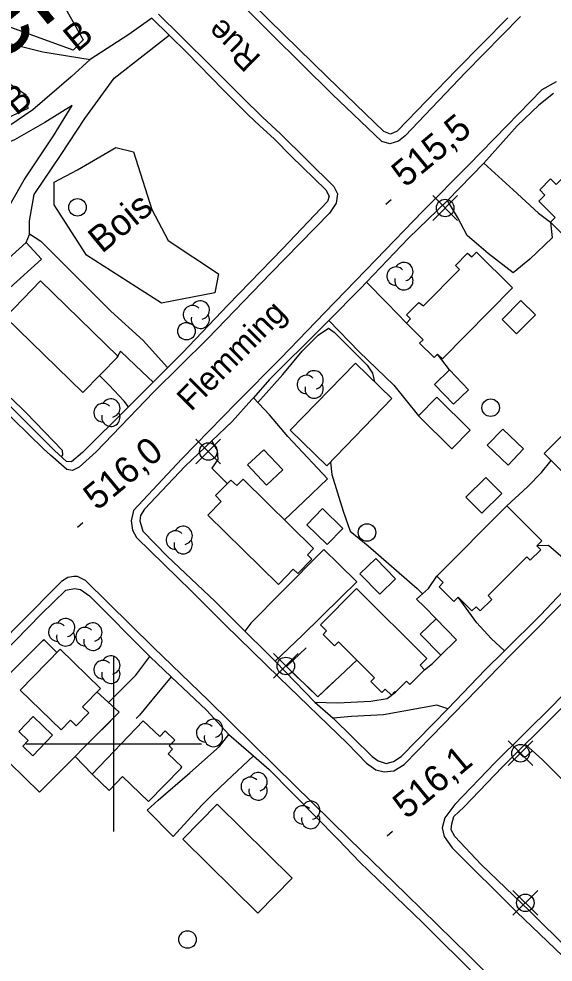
# Model space of a CAD drawing. Extents: x 347059 to 352153, y 6073752 to 6078601.
# Drawn here: x 348583.7 to 348675.2, y 6074662.6 to 6074824 of the extents above; entities that cross this region are included whole.
import ezdxf

# ---------------------------------------------------------------- set-up
doc = ezdxf.new("R2010")
doc.units = 0
for name, color, linetype in [('Level 19', 7, 'Continuous'), ('Level 2', 7, 'Continuous'), ('Level 21', 7, 'Continuous'), ('Level 22', 7, 'Continuous'), ('Level 3', 7, 'Continuous'), ('Level 31', 7, 'Continuous'), ('Level 36', 7, 'Continuous'), ('Level 37', 7, 'Continuous'), ('Level 41', 7, 'Continuous'), ('Level 44', 7, 'Continuous'), ('Level 61', 7, 'Continuous')]:
    doc.layers.add(name, color=color, linetype=linetype)

msp = doc.modelspace()

# ---------------------------------------------------------------- linework, layer by layer
at = {"layer": 'Level 19'}
for points in [[(348606.51, 6074824.13), (348602.54, 6074821.36), (348595.92, 6074817.05), (348592.66, 6074814.11), (348586.12, 6074808.45), (348582.01, 6074805.63), (348576.17, 6074803.54), (348570.52, 6074802.74), (348566.05, 6074801.35), (348565.15, 6074801.8), (348564.94, 6074802.59), (348565.88, 6074807.05), (348568.54, 6074815.56), (348571.22, 6074821.53), (348574.93, 6074826.72), (348579.38, 6074831.92), (348583.42, 6074835.81), (348589.29, 6074842.19), (348590.93, 6074844.01), (348592.49, 6074845.07)], [(348585, 6074785.78), (348585.56, 6074787.11), (348585.53, 6074789.48), (348586.35, 6074793.99), (348590.95, 6074800.81), (348594.99, 6074806.97), (348600.04, 6074813.88), (348604.99, 6074817.77), (348609.44, 6074821.25)], [(348567.83, 6074772.29), (348572.28, 6074776.59), (348575.8, 6074780.64), (348580.34, 6074789.06), (348584.66, 6074796.48), (348589.65, 6074804), (348592.83, 6074809.19), (348588.18, 6074806.3), (348582.99, 6074803.34), (348578.69, 6074801.56), (348573.35, 6074800.04), (348568.07, 6074798.8), (348563.56, 6074796.47), (348559.05, 6074793.24), (348555.43, 6074790.82), (348552.39, 6074788.98)], [(348663.3, 6074799.3), (348668.34, 6074794.79), (348672.65, 6074790.8), (348674.7, 6074789.23), (348675.03, 6074786.58), (348671.17, 6074782.92), (348668.33, 6074780.56), (348664.08, 6074783.85), (348660.43, 6074786.96), (348658.79, 6074790.1), (348657.8, 6074791.82), (348657.12, 6074792.96)], [(348650.07, 6074771.97), (348646.77, 6074775.37), (348643.22, 6074778.97)], [(348636.8, 6074772.43), (348641.96, 6074767.06), (348647.9, 6074761.37), (348652.13, 6074756.09)], [(348606.69, 6074761.86), (348604.84, 6074763.65), (348601.11, 6074767.15), (348600.44, 6074765.99)], [(348657.44, 6074763.98), (348655.4, 6074766.66)], [(348602.49, 6074757.66), (348601.75, 6074758.64), (348599.2, 6074761.37), (348597.52, 6074762.99)], [(348629.19, 6074738.32), (348632.5, 6074741.45), (348636.55, 6074745.33), (348629.75, 6074752.57), (348626.65, 6074756.29), (348623.86, 6074759.2)], [(348616.71, 6074751.8), (348617.67, 6074750.2), (348617.77, 6074748.64), (348616.78, 6074747.13), (348619.4, 6074744.5)], [(348667.23, 6074740.7), (348670.76, 6074743.93), (348673.2, 6074746.41), (348674.81, 6074748.49)], [(348627.57, 6074714.11), (348632.24, 6074718.51), (348638.81, 6074725.02), (348641.59, 6074727.71), (348638.47, 6074730.73), (348635.95, 6074733.21), (348628.65, 6074725.86), (348623.42, 6074720.61), (348622.43, 6074719.25)], [(348679.66, 6074729.1), (348677.33, 6074731.35), (348674.36, 6074733.91), (348672.38, 6074733.85)], [(348655.13, 6074721.39), (348653.14, 6074723.41), (348651.79, 6074724.76), (348653.84, 6074726.54), (348655.27, 6074728.68)], [(348666.86, 6074715.91), (348664.59, 6074718), (348662.13, 6074720.68), (348658.92, 6074725.07)], [(348599.05, 6074707.07), (348603.76, 6074711.72), (348606.12, 6074714.95)], [(348653.16, 6074712.67), (348654.53, 6074713.74), (348655.93, 6074715.18)], [(348609.81, 6074711.46), (348606.51, 6074707.47), (348604.35, 6074704.9), (348603.8, 6074704.35)], [(348634.4, 6074707.13), (348638.24, 6074707.03), (348643.96, 6074707.29), (348646.74, 6074707.73), (348648.2, 6074708.81)], [(348657.14, 6074705.98), (348655.27, 6074706.6), (348652.48, 6074706.08), (348646.15, 6074704.94), (348640.67, 6074704.66), (348637.52, 6074704.36)], [(348607.57, 6074690.38), (348607.57, 6074690.38), (348612.97, 6074695.01), (348618.08, 6074699.53), (348619.65, 6074701.6)], [(348670.38, 6074699.92), (348673.34, 6074697.24), (348680.01, 6074690.54), (348682.87, 6074687.92)], [(348596.27, 6074694.83), (348593.34, 6074697.81)], [(348623.9, 6074697.92), (348619.29, 6074693.61), (348616.81, 6074691.24), (348615.03, 6074689.51), (348610.12, 6074684.15), (348605.68, 6074688.66), (348607.57, 6074690.38)]]:
    msp.add_lwpolyline(points, dxfattribs=at)
at = {"layer": 'Level 2'}
for points in [[(348585.56, 6074787.25), (348587.5, 6074785.96), (348599.45, 6074774), (348604.99, 6074769), (348609.16, 6074764.4), (348609.2, 6074764.35)], [(348591.01, 6074749.1), (348591.28, 6074749.43), (348591.21, 6074750.16), (348584.99, 6074756.62), (348584.23, 6074757.33), (348580.6, 6074760.85), (348576.81, 6074764.56), (348576.03, 6074765.63), (348575.81, 6074766.51), (348576.86, 6074768.54), (348576.25, 6074769.28), (348575.88, 6074769.85)], [(348624.63, 6074758.4), (348628.93, 6074763.15), (348632.24, 6074767.19), (348634.96, 6074769.9), (348636.7, 6074771.12), (348637.71, 6074770.39), (348643.34, 6074764.78), (348644.28, 6074763.38), (348644.6, 6074761.94)], [(348637.05, 6074748.19), (348637.29, 6074746.09), (348639.25, 6074739.78), (348640.42, 6074736.4), (348643.51, 6074733.87), (348651.91, 6074726.54), (348652.79, 6074725.63)], [(348669.08, 6074698.63), (348669.2, 6074698.55), (348670.05, 6074697.78), (348670.64, 6074697.87), (348671.61, 6074698.81)]]:
    msp.add_lwpolyline(points, dxfattribs=at)
at = {"layer": 'Level 21'}
for points in [[(348628.52, 6074804.32), (348637.65, 6074795.36), (348638.24, 6074794.11), (348638.06, 6074792.51), (348636.92, 6074790.79), (348626.87, 6074780.5), (348615.99, 6074769.3), (348606.78, 6074760.18), (348596.98, 6074749.96), (348594.04, 6074747.34), (348592.92, 6074746.78), (348591.91, 6074746.91), (348589.12, 6074749.39), (348587.94, 6074750.44), (348577.59, 6074760.49), (348565.53, 6074772.42), (348556.51, 6074781.78), (348552.21, 6074786.67), (348547.24, 6074793.26), (348542.67, 6074799.72), (348538.95, 6074806.07), (348534.33, 6074814.75), (348531.42, 6074821.03), (348527.81, 6074829.87)], [(348669.61, 6074824.44), (348660.18, 6074814.84), (348649.83, 6074804), (348648.72, 6074803.07), (348647.2, 6074802.63), (348645.88, 6074803.05), (348637.38, 6074811.16), (348626.96, 6074821.4), (348618.92, 6074829.49)], [(348607.65, 6074824.83), (348611.52, 6074821), (348616.82, 6074815.73), (348622.12, 6074810.47), (348625.43, 6074807.22), (348628.52, 6074804.32)], [(348675.72, 6074813.27), (348673.26, 6074811.89), (348667.22, 6074805.74), (348660.71, 6074798.97), (348652.88, 6074791.09), (348644.84, 6074782.81), (348636.09, 6074773.77), (348628.55, 6074765.98), (348620.98, 6074758.33), (348611.61, 6074748.77), (348603.37, 6074739.93), (348602.97, 6074738.15), (348603.16, 6074736.56), (348603.87, 6074735.29)], [(348736.37, 6074769.83), (348733.89, 6074766.83), (348727.16, 6074759.8), (348720.33, 6074753.07), (348715.89, 6074748.19), (348707.25, 6074739.48), (348699.08, 6074731.02), (348691.67, 6074723.64), (348681.9, 6074713.67), (348675.12, 6074706.53), (348665.25, 6074696.78), (348658.35, 6074689.61), (348656.63, 6074687.34), (348656.19, 6074685.6), (348656.52, 6074684.12), (348657.87, 6074682.22), (348668.95, 6074671.17), (348680.72, 6074659.95)], [(348603.87, 6074735.29), (348613.26, 6074726.13), (348619.04, 6074720.33), (348628.27, 6074711.35), (348639.97, 6074700.03), (348643.2, 6074696.66), (348644.83, 6074695.52), (348646.23, 6074695.18), (348647.89, 6074695.36), (348649.67, 6074696.47), (348654.35, 6074701.25), (348667.95, 6074715.2), (348679.74, 6074727.08)], [(348668.15, 6074656.39), (348660.76, 6074663.78), (348650.03, 6074674.29), (348640.28, 6074683.72), (348627.62, 6074696.19), (348616.16, 6074707.4), (348606.77, 6074716.48), (348595.12, 6074727.93), (348593.78, 6074728.63), (348593.12, 6074728.61), (348592.12, 6074728.46), (348591.04, 6074727.77), (348583.93, 6074720.65), (348571.99, 6074708.48)]]:
    msp.add_lwpolyline(points, dxfattribs=at)
at = {"layer": 'Level 22'}
for points in [[(348667.4, 6074824.21), (348658.61, 6074815.29), (348648.49, 6074804.8), (348647.34, 6074804.29), (348646.19, 6074804.77), (348636.57, 6074814.04), (348626.52, 6074823.83), (348617.56, 6074832.95)], [(348606.51, 6074824.13), (348609.44, 6074821.25), (348612.47, 6074818.26), (348618.69, 6074811.88), (348623.05, 6074807.56), (348624.93, 6074805.75), (348627.46, 6074803.44)], [(348571.22, 6074821.53), (348578.71, 6074820.66), (348587.82, 6074818.38), (348595.92, 6074817.05)], [(348675.23, 6074811.23), (348672.71, 6074809.27), (348669.04, 6074805.72), (348663.3, 6074799.3), (348657.12, 6074792.96), (348650.43, 6074786.5), (348643.22, 6074778.97), (348642.12, 6074777.83), (348636.8, 6074772.43), (348635.55, 6074771.16), (348626.65, 6074762.3), (348623.86, 6074759.2), (348623.6, 6074758.92), (348620.23, 6074755.16), (348616.76, 6074751.85), (348612.17, 6074747.47), (348605.25, 6074740.13), (348604.54, 6074739.07), (348604.46, 6074738.14)], [(348627.46, 6074803.44), (348630.33, 6074800.51), (348636.28, 6074794.76), (348636.84, 6074793.71), (348636.56, 6074792.79), (348628.83, 6074784.69), (348619.57, 6074775.07), (348611.71, 6074766.86), (348606.69, 6074761.86), (348602.49, 6074757.66), (348594.62, 6074749.83), (348592.72, 6074748.22), (348591.9, 6074748.3), (348589.84, 6074750.15), (348584.14, 6074755.89), (348576.81, 6074763.06)], [(348604.46, 6074738.14), (348604.96, 6074736.35), (348609.11, 6074732.07), (348617.31, 6074724.34), (348622.43, 6074719.25), (348626.15, 6074715.56), (348627.57, 6074714.11), (348634.4, 6074707.13), (348637.52, 6074704.36), (348644.21, 6074697.81), (348645.22, 6074697.06), (348646.57, 6074696.6), (348647.83, 6074696.98), (348649.14, 6074697.85), (348654.58, 6074703.34), (348657.14, 6074705.98), (348663.55, 6074712.63), (348666.86, 6074715.91), (348673.07, 6074722.08), (348679.66, 6074729.1)], [(348578.7, 6074713.14), (348587.57, 6074722.2), (348591.79, 6074726.27), (348593.25, 6074726.59), (348594.3, 6074726.41), (348595.81, 6074725.32), (348606.12, 6074714.95), (348609.81, 6074711.46), (348615.83, 6074705.76), (348619.65, 6074701.6), (348623.9, 6074697.92), (348626.56, 6074695.61), (348638.36, 6074683.63), (348642.08, 6074679.77), (348652.86, 6074669.38), (348662.32, 6074659.94)], [(348677.94, 6074664.67), (348671.19, 6074671.37), (348662.87, 6074679.34), (348658.37, 6074684.15), (348657.73, 6074685.28), (348657.86, 6074686.3), (348658.18, 6074687.55), (348659.87, 6074689.13), (348666.51, 6074696.08), (348670.38, 6074699.92), (348671.97, 6074701.5), (348685.04, 6074714.55)]]:
    msp.add_lwpolyline(points, dxfattribs=at)
at = {"layer": 'Level 3'}
for p, q in [((348646.52, 6074792.32), (348647.44, 6074793.09)), ((348593.77, 6074737.07), (348594.69, 6074737.84)), ((348646.74, 6074684.26), (348647.66, 6074685.03))]:
    msp.add_line(p, q, dxfattribs=at)
at = {"layer": 'Level 31'}
for points in [[(348684.76, 6074804.85), (348690.78, 6074798.83), (348678.79, 6074786.86), (348677.69, 6074787.96), (348676.83, 6074787.1), (348674.7, 6074789.23), (348675.53, 6074790.06), (348672.75, 6074792.84), (348673.78, 6074793.87), (348672.87, 6074794.77), (348674.73, 6074796.63), (348675.68, 6074795.68), (348681.77, 6074801.76), (348680.74, 6074802.78), (348682.89, 6074804.93), (348683.87, 6074803.96), (348684.76, 6074804.85)], [(348579.57, 6074780.89), (348585, 6074785.78), (348587.62, 6074782.88), (348582.18, 6074777.98), (348579.57, 6074780.89)], [(348650.78, 6074772.68), (348650.08, 6074773.37), (348652.21, 6074775.52), (348652.98, 6074774.91), (348659.15, 6074781.16), (348658.46, 6074781.85), (348660.53, 6074783.94), (348661.27, 6074783.3), (348662.04, 6074784.08), (348668.2, 6074777.99), (348656.21, 6074765.86), (348655.4, 6074766.66), (348654.8, 6074766.06), (348652.32, 6074768.51), (348652.94, 6074769.13), (348650.07, 6074771.97), (348650.78, 6074772.68)], [(348594.66, 6074760.07), (348581.42, 6074772.98), (348587.45, 6074779.17), (348600.7, 6074766.25), (348594.66, 6074760.07)], [(348672.15, 6074773.38), (348668.92, 6074770.13), (348666.44, 6074772.59), (348669.67, 6074775.84), (348672.15, 6074773.38)], [(348647.57, 6074759.05), (348636.44, 6074747.56), (348630.18, 6074753.63), (348641.32, 6074765.11), (348647.57, 6074759.05)], [(348657.44, 6074763.98), (348660.71, 6074760.57), (348658.12, 6074758.08), (348654.85, 6074761.49), (348657.44, 6074763.98)], [(348673.64, 6074749.65), (348684.84, 6074760.88), (348690.89, 6074754.85), (348690.52, 6074754.48), (348691.07, 6074753.94), (348689, 6074751.87), (348688.56, 6074752.3), (348682.24, 6074745.96), (348682.88, 6074745.32), (348680.89, 6074743.33), (348680.32, 6074743.9), (348679.87, 6074743.45), (348673.64, 6074749.65)], [(348657.82, 6074750.46), (348652.13, 6074756.09), (348655.29, 6074759.29), (348660.99, 6074753.67), (348657.82, 6074750.46)], [(348666.55, 6074753.85), (348670.11, 6074750.46), (348667.46, 6074747.69), (348663.91, 6074751.09), (348666.55, 6074753.85)], [(348625.66, 6074750.31), (348628.89, 6074746.87), (348626.1, 6074744.26), (348622.88, 6074747.7), (348625.66, 6074750.31)], [(348660.25, 6074742.18), (348663.66, 6074745.57), (348666.39, 6074742.84), (348662.98, 6074739.44), (348660.25, 6074742.18)], [(348622.12, 6074745.27), (348634.17, 6074733.42), (348633.12, 6074732.35), (348633.89, 6074731.59), (348631.45, 6074729.12), (348630.7, 6074729.85), (348628.15, 6074727.25), (348616.08, 6074739.13), (348618.38, 6074741.46), (348617.37, 6074742.45), (348620.01, 6074745.12), (348621.05, 6074744.18), (348622.12, 6074745.27)], [(348672.38, 6074733.85), (348673.05, 6074733.18), (348671.27, 6074731.4), (348670.66, 6074732.01), (348664.03, 6074725.34), (348664.66, 6074724.71), (348662.7, 6074722.74), (348662, 6074723.44), (348661.28, 6074722.72), (348658.92, 6074725.07), (348658.2, 6074724.35), (348655.67, 6074726.87), (348656.37, 6074727.58), (348655.27, 6074728.68), (348667.23, 6074740.7), (348673.24, 6074734.71), (348672.38, 6074733.85)], [(348635.72, 6074740.23), (348639.2, 6074736.85), (348636.5, 6074734.08), (348633.02, 6074737.46), (348635.72, 6074740.23)], [(348644.81, 6074731.7), (348648.19, 6074728.24), (348645.49, 6074725.59), (348642.1, 6074729.05), (348644.81, 6074731.7)], [(348652.4, 6074713.43), (348653.16, 6074712.67), (348650.64, 6074710.13), (348650.06, 6074710.7), (348648.2, 6074708.81), (348648.09, 6074708.92), (348647.5, 6074708.33), (348646.45, 6074709.37), (348645.87, 6074708.78), (348643.99, 6074710.65), (348644.62, 6074711.29), (348638.41, 6074717.45), (348637.75, 6074716.77), (348635.79, 6074718.71), (348636.4, 6074719.33), (348635.36, 6074720.37), (348641.49, 6074726.54), (348653.55, 6074714.59), (348652.4, 6074713.43)], [(348655.13, 6074721.39), (348658.62, 6074717.8), (348655.93, 6074715.18), (348652.44, 6074718.78), (348655.13, 6074721.39)], [(348590.77, 6074716.18), (348597.68, 6074709.47), (348594.64, 6074706.34), (348595.7, 6074705.31), (348593.54, 6074703.09), (348592.57, 6074704.04), (348590.97, 6074702.39), (348583.97, 6074709.19), (348590.77, 6074716.18)], [(348586.16, 6074704.66), (348589.49, 6074701.46), (348586.12, 6074697.96), (348584.41, 6074699.61), (348585.34, 6074700.58), (348583.73, 6074702.13), (348586.16, 6074704.66)], [(348605.9, 6074690.13), (348611.44, 6074695.78), (348611.6, 6074696.05), (348609.28, 6074698.29), (348610.02, 6074699.06), (348609.43, 6074699.63), (348610.4, 6074700.64), (348608.79, 6074702.19), (348607.86, 6074701.22), (348605.03, 6074703.94), (348596.27, 6074694.83), (348599.2, 6074692.01), (348601.48, 6074694.38), (348605.9, 6074690.13)], [(348624.63, 6074671.02), (348611.77, 6074683.67), (348617.67, 6074689.67), (348630.53, 6074677.03), (348624.63, 6074671.02)]]:
    msp.add_lwpolyline(points, dxfattribs=at)
at = {"layer": 'Level 36'}
for p, q in [((348658.8, 6074789.54), (348654.57, 6074793.77)), ((348654.57, 6074789.54), (348658.8, 6074793.77)), ((348618.26, 6074747.88), (348614.03, 6074752.11)), ((348614.03, 6074747.88), (348618.26, 6074752.11)), ((348631.53, 6074711.2), (348627.3, 6074715.43)), ((348627.3, 6074711.2), (348631.53, 6074715.43)), ((348671.69, 6074696.26), (348667.46, 6074700.49)), ((348667.46, 6074696.26), (348671.69, 6074700.49)), ((348672.53, 6074670.67), (348668.3, 6074674.9)), ((348668.3, 6074670.67), (348672.53, 6074674.9))]:
    msp.add_line(p, q, dxfattribs=at)
for centre in [(348593.76, 6074791.78), (348656.69, 6074791.66), (348612.42, 6074770.59), (348664.48, 6074757.49), (348616.15, 6074750), (348643.31, 6074736.14), (348629.42, 6074713.32), (348669.58, 6074698.38), (348670.42, 6074672.79), (348612.6, 6074666.51)]:
    msp.add_circle(centre, 1.5, dxfattribs=at)
at = {"layer": 'Level 37'}
for points in [[(348590.2, 6074715.6), (348587.99, 6074717.82), (348574.37, 6074704.25), (348587.28, 6074691.74), (348600.89, 6074705.39), (348597.09, 6074708.86)], [(348590.2, 6074715.6), (348587.99, 6074717.82), (348587.81, 6074717.64)], [(348632.93, 6074716.44), (348629.53, 6074713.24), (348634.9, 6074708.05), (348641.56, 6074714.33)], [(348632.93, 6074716.44), (348629.53, 6074713.24), (348630.23, 6074712.56)], [(348633.11, 6074709.79), (348634.9, 6074708.05), (348637.45, 6074710.46)], [(348597.9, 6074702.39), (348600.89, 6074705.39), (348599.59, 6074706.58)], [(348586.59, 6074692.41), (348587.28, 6074691.74), (348590.84, 6074695.31)]]:
    msp.add_lwpolyline(points, dxfattribs=at)
at = {"layer": 'Level 44'}
for points in [[(348585.77, 6074836.34), (348594.72, 6074820.41), (348593, 6074818.68), (348580.64, 6074823.17), (348576.25, 6074828.13), (348581.14, 6074833.25), (348585.77, 6074836.34)], [(348571.8, 6074818.88), (348579.14, 6074814.86), (348584.93, 6074811.07), (348585.29, 6074808.67), (348574.25, 6074803.53), (348570.75, 6074805.57), (348568.05, 6074811.86), (348571.8, 6074818.88)], [(348593.74, 6074798.19), (348600.32, 6074802.01), (348603.36, 6074801.25), (348606.47, 6074791.4), (348609.26, 6074786.08), (348617.92, 6074780.39), (348617.29, 6074777.17), (348608.12, 6074775.39), (348595.28, 6074783.58), (348589.76, 6074792.18), (348589.79, 6074796.1), (348593.74, 6074798.19)]]:
    msp.add_lwpolyline(points, dxfattribs=at)
for centre, start, end in [((348648.28, 6074780.01), 44.1154, 269.804), ((348649.63, 6074780.79), 282.2692, 149.7263), ((348649.63, 6074779.22), 166.9369, 29.6212), ((348613.43, 6074773.41), 44.1154, 269.804), ((348614.78, 6074774.19), 282.2692, 149.7263), ((348614.78, 6074772.62), 166.9369, 29.6212), ((348634.27, 6074762.26), 282.2692, 149.7263), ((348632.92, 6074761.48), 44.1154, 269.804), ((348634.27, 6074760.69), 166.9369, 29.6212), ((348599.47, 6074757.43), 282.2692, 149.7263), ((348598.12, 6074756.65), 44.1154, 269.804), ((348599.47, 6074755.86), 166.9369, 29.6212), ((348610.5, 6074734.86), 44.1154, 269.804), ((348611.85, 6074735.64), 282.2692, 149.7263), ((348611.85, 6074734.07), 166.9369, 29.6212), ((348591.73, 6074719.86), 282.2692, 149.7263), ((348590.38, 6074719.08), 44.1154, 269.804), ((348595.04, 6074718.33), 44.1154, 269.804), ((348596.39, 6074719.11), 282.2692, 149.7263), ((348591.73, 6074718.29), 166.9369, 29.6212), ((348596.39, 6074717.54), 166.9369, 29.6212), ((348599.47, 6074713.46), 282.2692, 149.7263), ((348598.12, 6074712.68), 44.1154, 269.804), ((348599.47, 6074711.89), 166.9369, 29.6212), ((348615.68, 6074701.86), 44.1154, 269.804), ((348617.03, 6074702.64), 282.2692, 149.7263), ((348617.03, 6074701.07), 166.9369, 29.6212), ((348623.32, 6074692.72), 44.1154, 269.804), ((348624.67, 6074693.5), 282.2692, 149.7263), ((348624.67, 6074691.93), 166.9369, 29.6212), ((348632.33, 6074687.83), 44.1154, 269.804), ((348633.68, 6074688.61), 282.2692, 149.7263), ((348633.68, 6074687.04), 166.9369, 29.6212)]:
    msp.add_arc(centre, 1.57, start, end, dxfattribs=at)
at = {"layer": 'Level 61'}
for p, q in [((348600, 6074685), (348600, 6074715)), ((348585, 6074700), (348615, 6074700))]:
    msp.add_line(p, q, dxfattribs=at)

# ---------------------------------------------------------------- texts
at = {"layer": 'Level 21'}
for s, rotation, p in [('Rue', 135.4944, (348625.35, 6074817.49)), ('Flemming', 45.2171, (348613.21, 6074756.74))]:
    msp.add_text(s, height=4, rotation=rotation, dxfattribs=at).set_placement(p)
at = {"layer": 'Level 3'}
for s, p in [('515,5', (348649.88, 6074795.04)), ('516,0', (348597.13, 6074739.78)), ('516,1', (348650.1, 6074686.98))]:
    msp.add_text(s, height=4.5, rotation=39.62, dxfattribs=at).set_placement(p)
at = {"layer": 'Level 41'}
msp.add_text('Schefferville', height=13, rotation=39, dxfattribs=at).set_placement((348556.68, 6074797.17))
at = {"layer": 'Level 44'}
for s, p in [('B', (348593.71, 6074818.19)), ('B', (348583.29, 6074807.34)), ('Bois', (348597.95, 6074783.77))]:
    msp.add_text(s, height=4.5, rotation=39.568, dxfattribs=at).set_placement(p)

doc.saveas('drawing.dxf')
